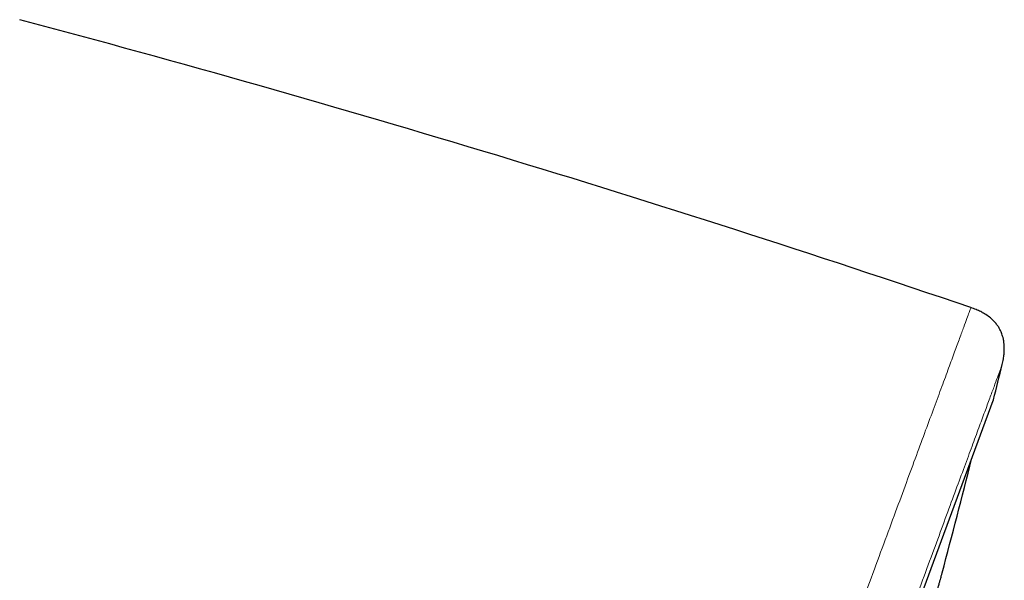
# Model space of a CAD drawing. Header units: millimetres. Extents: x 8 to 791, y 12 to 1717.
# Tile 340 of 341: x 766 to 791, y 1589 to 1603. Entities that reach past the tile are written whole.
import ezdxf

# ---------------------------------------------------------------- set-up
doc = ezdxf.new("R2010")
doc.units = ezdxf.units.MM

msp = doc.modelspace()

# ---------------------------------------------------------------- linework, layer by layer
at = {"color": 8, "linetype": 'Continuous', "lineweight": 0}
msp.add_line((767.427, 1531.391), (790.25, 1593.26), dxfattribs=at)
at = {"color": 7, "linetype": 'Continuous', "lineweight": 30}
msp.add_line((767.436, 1531.412), (790.244, 1593.239), dxfattribs=at)
for centre, radius, start, end in [((671.065, 1246.732), 368.446, 71.21885, 75.07618), ((499.084, 1665.526), 300, 346.06114, 346.23394), ((790.056, 1593.308), 0.2, 339.7512, 346.0611), ((498.926, 1665.584), 300, 345.19731, 345.75779)]:
    msp.add_arc(centre, radius, start, end, dxfattribs=at)
at = {"color": 8, "linetype": 'Continuous', "lineweight": 0}
for points in [[(765.506, 1530.008), (765.508, 1530.014), (765.513, 1530.026), (765.549, 1530.125), (765.607, 1530.282), (765.689, 1530.503), (765.793, 1530.785), (765.918, 1531.126), (766.065, 1531.524), (766.233, 1531.98), (766.424, 1532.496), (766.637, 1533.074), (766.872, 1533.712), (767.129, 1534.407), (767.405, 1535.156), (767.7, 1535.955), (768.011, 1536.799), (768.339, 1537.686), (768.683, 1538.621), (769.047, 1539.606), (769.429, 1540.642), (769.829, 1541.727), (770.244, 1542.852), (770.673, 1544.016), (771.113, 1545.209), (771.563, 1546.428), (772.022, 1547.67), (772.49, 1548.941), (772.971, 1550.245), (773.464, 1551.581), (773.968, 1552.947), (774.479, 1554.331), (774.996, 1555.732), (775.514, 1557.138), (776.034, 1558.547), (776.553, 1559.955), (777.075, 1561.368), (777.6, 1562.792), (778.129, 1564.225), (778.659, 1565.664), (779.188, 1567.097), (779.714, 1568.522), (780.232, 1569.928), (780.743, 1571.311), (781.244, 1572.67), (781.738, 1574.011), (782.228, 1575.339), (782.712, 1576.651), (783.189, 1577.943), (783.655, 1579.207), (784.11, 1580.439), (784.549, 1581.629), (784.972, 1582.777), (785.379, 1583.881), (785.772, 1584.945), (786.151, 1585.974), (786.517, 1586.965), (786.868, 1587.915), (787.2, 1588.816), (787.514, 1589.667), (787.807, 1590.462), (788.079, 1591.199), (788.33, 1591.879), (788.561, 1592.505), (788.772, 1593.078), (788.964, 1593.597), (789.135, 1594.06), (789.283, 1594.462), (789.409, 1594.803), (789.511, 1595.081), (789.59, 1595.296), (789.646, 1595.447), (789.681, 1595.542), (789.686, 1595.554), (789.688, 1595.56)], [(790.467, 1594.138), (790.465, 1594.133), (790.461, 1594.121), (790.425, 1594.025), (790.369, 1593.873), (790.29, 1593.658), (790.189, 1593.385), (790.067, 1593.054), (789.925, 1592.669), (789.762, 1592.227), (789.577, 1591.726), (789.37, 1591.166), (789.142, 1590.547), (788.894, 1589.873), (788.626, 1589.147), (788.34, 1588.373), (788.038, 1587.554), (787.721, 1586.694), (787.386, 1585.788), (787.034, 1584.832), (786.664, 1583.828), (786.276, 1582.777), (785.873, 1581.686), (785.457, 1580.557), (785.03, 1579.4), (784.594, 1578.218), (784.15, 1577.014), (783.695, 1575.782), (783.229, 1574.518), (782.751, 1573.222), (782.263, 1571.898), (781.768, 1570.556), (781.266, 1569.197), (780.763, 1567.834), (780.26, 1566.468), (779.756, 1565.103), (779.251, 1563.733), (778.741, 1562.352), (778.229, 1560.963), (777.714, 1559.568), (777.202, 1558.178), (776.692, 1556.797), (776.189, 1555.434), (775.695, 1554.093), (775.208, 1552.775), (774.729, 1551.476), (774.254, 1550.188), (773.785, 1548.916), (773.322, 1547.663), (772.87, 1546.438), (772.43, 1545.243), (772.004, 1544.089), (771.594, 1542.976), (771.199, 1541.907), (770.818, 1540.875), (770.45, 1539.877), (770.096, 1538.916), (769.756, 1537.995), (769.434, 1537.121), (769.129, 1536.296), (768.845, 1535.526), (768.581, 1534.811), (768.338, 1534.152), (768.115, 1533.545), (767.909, 1532.989), (767.724, 1532.486), (767.558, 1532.037), (767.414, 1531.647), (767.292, 1531.316), (767.193, 1531.048), (767.116, 1530.839), (767.062, 1530.692), (767.028, 1530.6), (767.024, 1530.588), (767.022, 1530.583)]]:
    msp.add_open_spline(points, degree=3, knots=[0, 0, 0, 0, 0.014, 0.028, 0.042, 0.056, 0.07, 0.08375, 0.0975, 0.11125, 0.125, 0.139, 0.153, 0.167, 0.181, 0.195, 0.20875, 0.2225, 0.23625, 0.25, 0.264, 0.278, 0.292, 0.306, 0.32, 0.33375, 0.3475, 0.36125, 0.375, 0.389, 0.403, 0.417, 0.431, 0.445, 0.45875, 0.4725, 0.48625, 0.5, 0.514, 0.528, 0.542, 0.556, 0.57, 0.58375, 0.5975, 0.61125, 0.625, 0.639, 0.653, 0.667, 0.681, 0.695, 0.70875, 0.7225, 0.73625, 0.75, 0.764, 0.778, 0.792, 0.806, 0.82, 0.83375, 0.8475, 0.86125, 0.875, 0.889, 0.903, 0.917, 0.931, 0.945, 0.95875, 0.9725, 0.98625, 1, 1, 1, 1], dxfattribs=at)
at = {"color": 7, "linetype": 'Continuous', "lineweight": 30}
for points, knots in [([(790.467, 1594.138), (790.477, 1594.184), (790.497, 1594.271), (790.514, 1594.395), (790.52, 1594.504), (790.519, 1594.6), (790.512, 1594.689), (790.498, 1594.77), (790.48, 1594.843), (790.46, 1594.903), (790.437, 1594.96), (790.408, 1595.02), (790.368, 1595.089), (790.313, 1595.165), (790.24, 1595.245), (790.145, 1595.328), (790.039, 1595.401), (789.927, 1595.462), (789.814, 1595.515), (789.731, 1595.544), (789.688, 1595.56)], [0, 0, 0, 0, 0.077515, 0.145428, 0.204956, 0.257139, 0.302834, 0.351852, 0.392783, 0.426285, 0.456358, 0.492772, 0.536186, 0.587015, 0.646076, 0.714695, 0.79478, 0.855773, 0.923849, 1, 1, 1, 1]), ([(788.728, 1588.049), (788.73, 1588.057), (788.741, 1588.099), (788.762, 1588.177), (788.79, 1588.277), (788.817, 1588.377), (788.843, 1588.472), (788.868, 1588.566), (788.893, 1588.656), (788.915, 1588.737), (788.934, 1588.806), (788.948, 1588.861), (788.96, 1588.902), (788.967, 1588.928), (788.97, 1588.939), (788.969, 1588.938), (788.969, 1588.937)], [0, 0, 0, 0, 0.014035, 0.078591, 0.146335, 0.214374, 0.288592, 0.363196, 0.449059, 0.535525, 0.622929, 0.711616, 0.797318, 0.883624, 0.970631, 1, 1, 1, 1])]:
    msp.add_open_spline(points, degree=3, knots=knots, dxfattribs=at)

doc.saveas('drawing.dxf')
